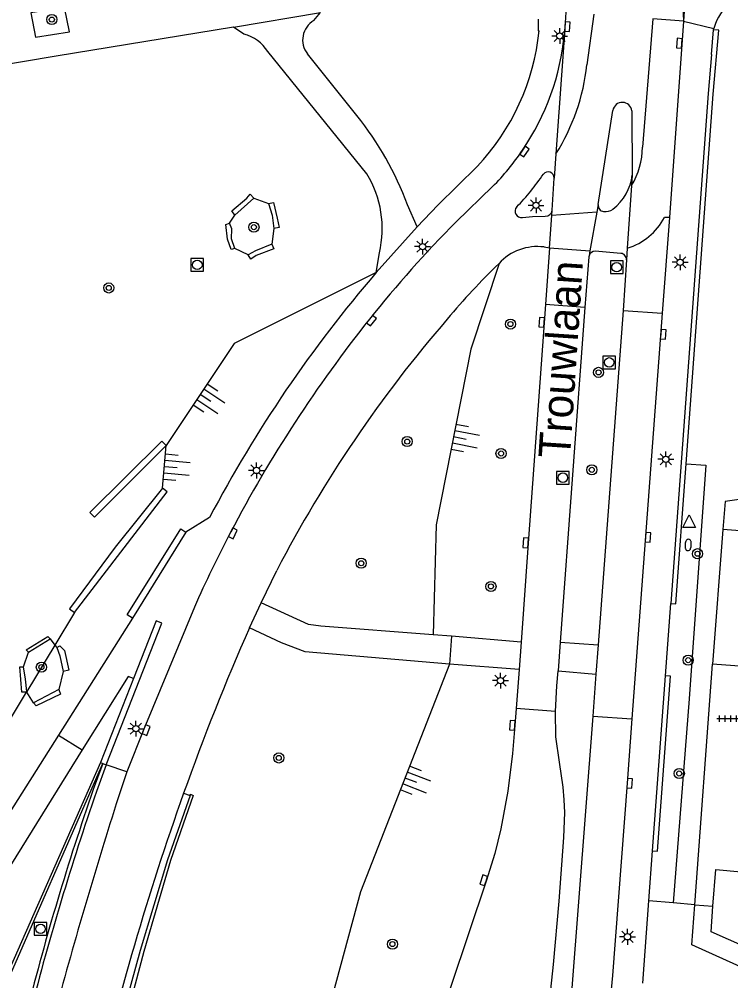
# Model space of a CAD drawing. Extents: x 132994 to 136000, y 393499 to 395512.
# Drawn here: x 133471.6 to 133527.8, y 395093.6 to 395169.6 of the extents above; entities that cross this region are included whole.
import ezdxf

# ---------------------------------------------------------------- set-up
doc = ezdxf.new("R2010")
doc.units = 0
for name, color, linetype in [('gg-afsc-hekwerk', 7, 'Continuous'), ('gg-afsc-muur', 7, 'Continuous'), ('gg-anno-openbare ruimte label', 7, 'Continuous'), ('gg-bbg-hoofdgebouw', 7, 'Continuous'), ('gg-knt-BGT kruinlijn', 7, 'Continuous'), ('gg-knt-verharding', 7, 'Continuous'), ('gg-knt-verharding nz', 7, 'Continuous'), ('gg-kwrk-keermuur', 7, 'Continuous'), ('gt-grn-groengrens', 7, 'Continuous'), ('gt-grn-weggrens', 7, 'Continuous'), ('gt-symb-boom', 7, 'Continuous'), ('gt-symb-brandkraan', 7, 'Continuous'), ('gt-symb-kolk', 7, 'Continuous'), ('gt-symb-lichtmast', 7, 'Continuous'), ('gt-symb-rioolschacht', 7, 'Continuous'), ('gt-symb-talud symbool', 7, 'Continuous'), ('gt-symb-tegel verharding', 7, 'Continuous'), ('gt-symb-waterafsluiter', 7, 'Continuous')]:
    doc.layers.add(name, color=color, linetype=linetype)

# ---------------------------------------------------------------- blocks, each defined once
blk = doc.blocks.new('gt0-TEG1')
at = {"layer": 'gt-symb-tegel verharding'}
for p, q in [((-1.125, 0), (1.125, 0)), ((-0.9, -0.25), (-0.9, 0.25)), ((-0.45, -0.25), (-0.45, 0.25)), ((0, -0.25), (0, 0.25)), ((0.45, -0.25), (0.45, 0.25)), ((0.9, -0.25), (0.9, 0.25))]:
    blk.add_line(p, q, dxfattribs=at)
blk = doc.blocks.new('gt0-BOOM')
at = {"layer": 'gt-symb-boom'}
for radius in [0.4, 0.2]:
    blk.add_circle((0, 0), radius, dxfattribs=at)
blk = doc.blocks.new('gt0-KOLK')
at = {"layer": 'gt-symb-kolk'}
blk.add_lwpolyline([(0, 0), (0.375, 0), (0.375, 0.4), (-0.375, 0.4), (-0.375, 0), (0, 0)], dxfattribs=at)
blk = doc.blocks.new('gt0-RS')
at = {"layer": 'gt-symb-rioolschacht'}
blk.add_lwpolyline([(-0.5, -0.5), (0.5, -0.5), (0.5, 0.5), (-0.5, 0.5)], close=True, dxfattribs=at)
blk.add_circle((0, 0), 0.375, dxfattribs=at)
blk = doc.blocks.new('gt0-TALUD_1')
at = {"layer": 'gt-symb-talud symbool'}
for p, q in [((-1, -1), (-1, 0)), ((-0.5, -2), (-0.5, 0)), ((0, -1), (0, 0)), ((0.5, -2), (0.5, 0)), ((1, -1), (1, 0))]:
    blk.add_line(p, q, dxfattribs=at)
blk = doc.blocks.new('gt0-LMAST')
at = {"layer": 'gt-symb-lichtmast'}
for p, q in [((-0.182, 0.173), (-0.447, 0.438)), ((-0.005, 0.246), (-0.005, 0.621)), ((0.172, 0.173), (0.437, 0.438)), ((-0.255, -0.004), (-0.63, -0.004)), ((-0.182, -0.181), (-0.447, -0.446)), ((-0.005, -0.254), (-0.005, -0.629)), ((0.437, -0.446), (0.172, -0.181)), ((0.245, -0.004), (0.62, -0.004))]:
    blk.add_line(p, q, dxfattribs=at)
blk.add_circle((-0.005, -0.004), 0.25, dxfattribs=at)
blk = doc.blocks.new('gt0-BR')
at = {"layer": 'gt-symb-brandkraan'}
for centre, radius, start, end in [((-0.244, 0), 0.206, 107.56694, 252.43307), ((0.599, -2.664), 3, 106.89205, 107.56694), ((0, -0.691), 0.938, 73.10799, 106.89205), ((-0.599, -2.664), 3, 72.43309, 73.10799), ((0.244, 0), 0.206, 287.56695, 72.43309), ((0.599, 2.664), 3, 252.43307, 253.10797), ((0, 0.691), 0.938, 253.10797, 286.89206), ((-0.599, 2.664), 3, 286.89206, 287.56695)]:
    blk.add_arc(centre, radius, start, end, dxfattribs=at)
blk = doc.blocks.new('gt0-WAFSL')
at = {"layer": 'gt-symb-waterafsluiter'}
for p, q in [((-0.5, -0.333), (0, 0.667)), ((0, 0.667), (0.5, -0.333)), ((0.5, -0.333), (-0.5, -0.333))]:
    blk.add_line(p, q, dxfattribs=at)

msp = doc.modelspace()

# ---------------------------------------------------------------- linework, layer by layer
at = {"layer": 'gg-afsc-hekwerk'}
msp.add_line((133530.692, 395131.982), (133527.322, 395131.494), dxfattribs=at)
at = {"layer": 'gg-afsc-muur'}
for p, q in [((133527.322, 395131.494), (133527.152, 395129.276)), ((133484.758, 395129.076), (133480.535, 395122.279)), ((133527.152, 395129.276), (133526.338, 395118.66)), ((133524.938, 395099.652), (133526.338, 395118.66)), ((133480.622, 395117.521), (133478.013, 395110.885)), ((133478.013, 395110.885), (133478.203, 395110.81)), ((133478.203, 395110.81), (133478.464, 395110.707)), ((133524.938, 395099.652), (133526.368, 395099.532))]:
    msp.add_line(p, q, dxfattribs=at)
for points in [[(133483.211, 395135.917), (133477.536, 395130.271), (133477.188, 395130.616), (133482.863, 395136.262), (133483.211, 395135.917)], [(133482.916, 395132.555), (133479.18, 395127.895), (133475.569, 395123.008), (133475.954, 395122.724)], [(133480.535, 395122.279), (133480.133, 395122.534), (133484.356, 395129.331), (133484.758, 395129.076)], [(133478.464, 395110.707), (133482.86, 395121.887), (133482.409, 395122.065), (133480.622, 395117.521)]]:
    msp.add_lwpolyline(points, dxfattribs=at)
at = {"layer": 'gg-bbg-hoofdgebouw'}
for points in [[(133526.368, 395099.532), (133526.58, 395102.42), (133528.6, 395102.24), (133529.63, 395116.43), (133533.786, 395116.138)], [(133538.77, 395091.95), (133526.22, 395097.51), (133526.368, 395099.532)]]:
    msp.add_lwpolyline(points, dxfattribs=at)
at = {"layer": 'gg-knt-BGT kruinlijn'}
for p, q in [((133482.916, 395132.555), (133483.211, 395135.917)), ((133475.954, 395122.724), (133474.407, 395120.162)), ((133474.407, 395120.162), (133472.197, 395116.5)), ((133472.204, 395116.438), (133472.16, 395116.439)), ((133472.197, 395116.5), (133472.204, 395116.438))]:
    msp.add_line(p, q, dxfattribs=at)
for points in [[(133509.479, 395150.303), (133507.264, 395143.536), (133504.515, 395129.648), (133504.275, 395120.963)], [(133499.784, 395149.572), (133488.564, 395143.964), (133483.211, 395135.917)], [(133475.954, 395122.724), (133483.292, 395132.253), (133482.916, 395132.555)], [(133505.574, 395118.655), (133498.54, 395100.658), (133492.793, 395079.374), (133489.85, 395071.522), (133488.072, 395068.971), (133485.06, 395066.331), (133480.789, 395064.556), (133476.904, 395063.442)], [(133472.16, 395116.439), (133470.484, 395113.662), (133467.415, 395105.589)]]:
    msp.add_lwpolyline(points, dxfattribs=at)
at = {"layer": 'gg-knt-verharding'}
for p, q in [((133488.515, 395168.961), (133495.383, 395170.125)), ((133494.856, 395169.475), (133495.383, 395170.125)), ((133514.763, 395170.153), (133514.634, 395168.447)), ((133524.038, 395169.426), (133521.631, 395169.613)), ((133524.038, 395169.426), (133522.923, 395153.917)), ((133489.344, 395168.402), (133488.515, 395168.961)), ((133526.256, 395166.81), (133526.418, 395168.746)), ((133526.418, 395168.746), (133526.428, 395168.863)), ((133499.047, 395157.368), (133491.219, 395167.039)), ((133498.253, 395161.975), (133494.359, 395166.86)), ((133517.315, 395154.953), (133518.465, 395162.382)), ((133519.967, 395162.347), (133519.997, 395157.278)), ((133513.667, 395154.493), (133513.836, 395157.036)), ((133508.97, 395156.364), (133506.085, 395153.592)), ((133503.007, 395153.178), (133502.245, 395154.924)), ((133522.923, 395153.917), (133522.36, 395146.363)), ((133503.007, 395153.178), (133499.784, 395149.572)), ((133499.784, 395149.572), (133500.03, 395151.144)), ((133513.029, 395151.598), (133513.462, 395151.537)), ((133513.462, 395151.537), (133513.14, 395147.051)), ((133519.101, 395151.089), (133517.075, 395151.259)), ((133519.533, 395150.595), (133519.269, 395146.594)), ((133516.255, 395146.828), (133514.309, 395120.387)), ((133519.269, 395146.594), (133517.301, 395120.171)), ((133522.36, 395146.363), (133519.969, 395114.324)), ((133486.634, 395130.24), (133484.758, 395129.076)), ((133530.49, 395129.021), (133527.152, 395129.276)), ((133490.699, 395123.48), (133491.945, 395126.059)), ((133489.786, 395121.525), (133490.699, 395123.48)), ((133522.609, 395117.726), (133523.03, 395123.449)), ((133480.535, 395122.279), (133474.702, 395113.047)), ((133505.734, 395120.851), (133504.275, 395120.963)), ((133505.734, 395120.851), (133505.574, 395118.655)), ((133511.214, 395120.395), (133505.734, 395120.851)), ((133511.214, 395120.395), (133511.058, 395118.23)), ((133514.309, 395120.387), (133514.142, 395118.123)), ((133514.309, 395120.387), (133517.301, 395120.171)), ((133517.301, 395120.171), (133517.125, 395117.863)), ((133511.058, 395118.23), (133505.574, 395118.655)), ((133511.058, 395118.23), (133510.829, 395115.154)), ((133533.92, 395118.041), (133526.338, 395118.66)), ((133514.142, 395118.123), (133517.125, 395117.863)), ((133517.125, 395117.863), (133516.873, 395114.555)), ((133521.592, 395103.918), (133522.609, 395117.726)), ((133474.702, 395113.047), (133476.585, 395111.871)), ((133480.105, 395110.144), (133478.464, 395110.707)), ((133484.579, 395108.449), (133485.093, 395108.269)), ((133521.3, 395099.957), (133521.592, 395103.918)), ((133520.821, 395093.458), (133521.3, 395099.957)), ((133523.222, 395099.796), (133521.3, 395099.957)), ((133524.938, 395099.652), (133523.222, 395099.796))]:
    msp.add_line(p, q, dxfattribs=at)
for points in [[(133472.898, 395168.166), (133475.569, 395168.582), (133475.19, 395170.512), (133472.519, 395170.096), (133472.898, 395168.166)], [(133512.577, 395169.586), (133512.578, 395168.667), (133512.637, 395168.664)], [(133488.515, 395168.961), (133474.524, 395166.659), (133460.407, 395164.299), (133432.288, 395159.851)], [(133526.256, 395166.81), (133525.995, 395163.708), (133523.03, 395123.449)], [(133507.752, 395157.952), (133504.652, 395154.906), (133503.007, 395153.178)], [(133511.333, 395153.936), (133512.13, 395153.997), (133513.129, 395154.044)], [(133516.586, 395150.895), (133516.574, 395150.825), (133516.255, 395146.828)], [(133513.14, 395147.051), (133511.785, 395128.215), (133511.214, 395120.395)], [(133485.427, 395123.146), (133481.434, 395113.519), (133480.105, 395110.144)], [(133504.275, 395120.963), (133495.411, 395121.647), (133494.434, 395121.784), (133490.699, 395123.48)], [(133505.574, 395118.655), (133494.181, 395119.633), (133492.316, 395120.338), (133489.786, 395121.525)], [(133480.622, 395117.521), (133480.211, 395117.682), (133476.585, 395111.871)], [(133513.942, 395114.922), (133514.042, 395116.929), (133514.142, 395118.123)], [(133510.829, 395115.154), (133510.728, 395113.805), (133510.532, 395111.596), (133510.18, 395108.612), (133509.628, 395105.631), (133509.154, 395103.687), (133508.459, 395101.521), (133502.911, 395084.944), (133496.864, 395066.169)], [(133507.225, 395067.063), (133508.311, 395071.553), (133509.369, 395075.422), (133510.459, 395079.273), (133511.423, 395083.165), (133512.37, 395087.048), (133513.012, 395089.982), (133513.571, 395092.95), (133513.788, 395094.934), (133514.23, 395099.943), (133514.592, 395104.956), (133514.667, 395106.923), (133514.63, 395107.939), (133514.535, 395108.937), (133514.244, 395110.908), (133513.974, 395112.903), (133513.942, 395114.922)], [(133516.873, 395114.555), (133515.206, 395092.717), (133514.894, 395090.751), (133513.644, 395084.847), (133513.176, 395082.897), (133512.83, 395080.926), (133512.7, 395079.927), (133512.452, 395076.935), (133512.265, 395072.941), (133512.167, 395069.923), (133512.124, 395066.789)], [(133519.969, 395114.324), (133519.59, 395109.248), (133518.445, 395094.048), (133518.324, 395092.946)], [(133474.702, 395113.047), (133468.877, 395103.877), (133462.951, 395093.844)], [(133476.585, 395111.871), (133470.981, 395102.89), (133463.787, 395091.572)]]:
    msp.add_lwpolyline(points, dxfattribs=at)
for centre, radius, start, end in [((133531.635, 395169.237), 7.599, 83.18957, 178.57808), ((133530.171, 395167.828), 3.883, 89.75898, 164.53967), ((133495.729, 395167.954), 1.754, 119.86764, 218.61008), ((133488.601, 395165.409), 3.084, 31.90698, 76.06372), ((133494.416, 395170.503), 18.313, 316.7353, 354.23582), ((133495.297, 395170.199), 19.417, 325.64975, 354.82349), ((133519.214, 395162.263), 0.758, 6.34586, 170.98438), ((133478.878, 395146.35), 24.89, 20.14915, 38.88453), ((133495.21, 395170.033), 19.396, 315.18914, 326.19738), ((133492.056, 395153.074), 8.205, 346.39331, 31.55667), ((133495.875, 395169.064), 20.728, 316.38862, 325.60392), ((133513.353, 395157.048), 0.483, 358.58192, 140.70214), ((133516.006, 395157.77), 4.021, 307.87898, 352.97233), ((133511.234, 395154.419), 0.493, 135.3637, 281.56663), ((133517.785, 395154.874), 0.476, 170.4386, 264.25665), ((133513.172, 395154.539), 0.497, 265.04378, 354.65111), ((133517.868, 395155.395), 1.004, 262.52124, 307.22559), ((133574.031, 395086.39), 95.565, 135.31539, 141.48232), ((133512.506, 395147.517), 4.114, 82.70278, 137.38002), ((133517.056, 395150.773), 0.486, 87.80904, 165.51721), ((133519.071, 395150.626), 0.464, 356.10689, 86.2321), ((133550.02, 395108.624), 58.144, 134.20708, 140.13388), ((133578.452, 395081.922), 103.756, 139.30638, 152.24503), ((133581.217, 395080.523), 104.841, 141.41933, 152.41408), ((133582.529, 395079.124), 102.022, 139.12042, 152.60951), ((133571.676, 395085.082), 94.275, 152.18496, 156.1872), ((133658.82, 395046.639), 184.879, 156.10558, 160.46849), ((133676.407, 395039.734), 203.763, 160.29195, 167.38386)]:
    msp.add_arc(centre, radius, start, end, dxfattribs=at)
at = {"layer": 'gg-knt-verharding nz'}
for p, q in [((133523.121, 395189.347), (133524.038, 395169.426)), ((133516.966, 395169.973), (133516.411, 395165.986)), ((133521.631, 395169.613), (133520.796, 395159.493)), ((133514.634, 395168.447), (133513.97, 395158.957)), ((133513.97, 395158.957), (133513.836, 395157.036)), ((133519.997, 395157.278), (133519.939, 395156.45)), ((133519.939, 395156.45), (133519.596, 395151.504)), ((133517.315, 395154.953), (133517.205, 395154.343)), ((133513.462, 395151.537), (133513.639, 395154.081)), ((133513.639, 395154.081), (133513.667, 395154.493)), ((133517.205, 395154.343), (133513.639, 395154.081)), ((133517.205, 395154.343), (133516.659, 395151.299)), ((133522.923, 395153.917), (133522.544, 395153.929)), ((133513.462, 395151.537), (133516.659, 395151.299)), ((133516.659, 395151.299), (133516.586, 395150.895)), ((133519.596, 395151.504), (133519.533, 395150.595)), ((133516.255, 395146.828), (133513.14, 395147.051)), ((133519.269, 395146.594), (133522.36, 395146.363)), ((133480.105, 395110.144), (133479.264, 395107.609))]:
    msp.add_line(p, q, dxfattribs=at)
for centre, radius, start, end in [((133500.171, 395167.687), 16.329, 327.67909, 354.01918), ((133514.901, 395159.511), 5.895, 328.71869, 359.82369), ((133518.138, 395156.28), 4.994, 286.97024, 331.91061), ((133851.943, 394989.057), 391.081, 162.35379, 164.9221)]:
    msp.add_arc(centre, radius, start, end, dxfattribs=at)
at = {"layer": 'gg-kwrk-keermuur'}
for p, q in [((133478.203, 395110.81), (133477.446, 395108.737)), ((133478.464, 395110.707), (133477.692, 395108.594))]:
    msp.add_line(p, q, dxfattribs=at)
for points in [[(133478.013, 395110.885), (133469.817, 395092.296), (133468.269, 395085.963), (133466.709, 395078.353), (133465.639, 395072.237), (133465.383, 395070.335), (133465.603, 395070.311), (133465.893, 395072.204), (133466.926, 395078.307), (133468.499, 395085.91), (133470.049, 395092.204), (133478.203, 395110.81)], [(133485.093, 395108.269), (133485.127, 395108.372), (133485.347, 395108.279), (133483.541, 395103.132), (133481.437, 395095.951), (133479.725, 395089.512), (133478.484, 395084.036), (133477.637, 395079.93), (133476.673, 395074.423), (133475.856, 395068.884), (133475.478, 395063.54)], [(133485.093, 395108.269), (133483.305, 395103.197), (133481.141, 395096.027), (133479.384, 395089.601), (133478.11, 395084.117), (133477.234, 395080.017), (133476.223, 395074.503), (133475.354, 395068.95), (133474.777, 395064.598), (133474.652, 395063.597)]]:
    msp.add_lwpolyline(points, dxfattribs=at)
for centre, radius, start, end in [((133673.858, 395040.52), 207.922, 160.84713, 165.87298), ((133694.716, 395034.092), 229.455, 161.05306, 165.58474)]:
    msp.add_arc(centre, radius, start, end, dxfattribs=at)
at = {"layer": 'gt-grn-groengrens'}
for p, q in [((133488.633, 395154.121), (133490.131, 395155.441)), ((133490.131, 395155.441), (133491.293, 395155.022)), ((133488.2, 395153.485), (133488.633, 395154.121)), ((133491.7, 395153.061), (133491.55, 395151.831)), ((133489.677, 395150.987), (133488.626, 395151.485)), ((133472.326, 395119.593), (133474.041, 395120.639)), ((133474.041, 395120.639), (133474.407, 395120.162)), ((133474.407, 395120.162), (133474.56, 395119.963)), ((133471.94, 395118.44), (133472.326, 395119.593)), ((133475.08, 395118.063), (133474.738, 395116.637)), ((133472.74, 395115.605), (133472.204, 395116.438)), ((133474.738, 395116.637), (133472.74, 395115.605))]:
    msp.add_line(p, q, dxfattribs=at)
for points in [[(133524.244, 395134.479), (133526.394, 395163.677), (133526.817, 395168.713), (133526.418, 395168.746)], [(133488.633, 395154.121), (133488.376, 395154.463), (133489.561, 395155.454), (133489.822, 395155.782), (133490.131, 395155.441)], [(133491.293, 395155.022), (133491.663, 395155.118), (133491.959, 395153.862), (133492.112, 395153.139), (133491.7, 395153.061)], [(133491.293, 395155.022), (133491.562, 395154.106), (133491.7, 395153.061)], [(133488.626, 395151.485), (133488.325, 395151.408), (133488.049, 395152.226), (133487.912, 395153.38), (133488.2, 395153.485)], [(133488.626, 395151.485), (133488.354, 395152.235), (133488.387, 395153.036), (133488.2, 395153.485)], [(133491.55, 395151.831), (133491.694, 395151.456), (133490.304, 395150.914), (133489.891, 395150.642), (133489.677, 395150.987)], [(133491.55, 395151.831), (133490.251, 395151.297), (133489.677, 395150.987)], [(133523.03, 395123.449), (133523.429, 395123.42), (133524.244, 395134.479)], [(133524.244, 395134.479), (133525.81, 395134.367), (133524.487, 395115.92), (133523.222, 395099.796)], [(133472.326, 395119.593), (133472.144, 395119.776), (133473.874, 395120.834), (133474.041, 395120.639)], [(133474.56, 395119.963), (133474.797, 395120.085), (133475.181, 395119.734), (133475.527, 395118.174), (133475.08, 395118.063)], [(133474.56, 395119.963), (133474.816, 395119.307), (133475.08, 395118.063)], [(133472.16, 395116.439), (133471.805, 395116.449), (133471.661, 395118.438), (133471.94, 395118.44)], [(133472.197, 395116.5), (133472.094, 395117.451), (133471.94, 395118.44)], [(133521.592, 395103.918), (133521.991, 395103.889), (133523.008, 395117.697), (133522.609, 395117.726)], [(133474.738, 395116.637), (133474.87, 395116.285), (133472.948, 395115.347), (133472.74, 395115.605)], [(133538.77, 395091.95), (133538.1, 395090.437), (133524.704, 395096.48), (133524.938, 395099.652)]]:
    msp.add_lwpolyline(points, dxfattribs=at)
at = {"layer": 'gt-grn-weggrens'}
for p, q in [((133524.038, 395169.426), (133526.428, 395168.863)), ((133513.942, 395114.922), (133510.829, 395115.154)), ((133516.873, 395114.555), (133519.969, 395114.324))]:
    msp.add_line(p, q, dxfattribs=at)

# ---------------------------------------------------------------- block references
at = {"layer": 'gt-symb-boom'}
for p in [(133474.179, 395169.559), (133490.132, 395153.162), (133478.67, 395148.363), (133510.379, 395145.509), (133517.338, 395141.696), (133502.231, 395136.23), (133509.636, 395135.286), (133516.8, 395133.996), (133498.601, 395126.62), (133508.843, 395124.789), (133473.353, 395118.416), (133492.092, 395111.242), (133501.065, 395096.538)]:
    msp.add_blockref('gt0-BOOM', p, dxfattribs=at)
at = {"layer": 'gt-symb-boom', "rotation": -146.83440068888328}
for p in [(133525.149, 395127.373), (133524.409, 395118.965), (133523.709, 395110.012)]:
    msp.add_blockref('gt0-BOOM', p, dxfattribs=at)
at = {"layer": 'gt-symb-brandkraan', "rotation": 85.75513794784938}
msp.add_blockref('gt0-BR', (133524.411, 395128.064), dxfattribs=at)
at = {"layer": 'gt-symb-kolk'}
for p, rotation in [((133514.679, 395169.018), -94.45873720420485), ((133523.912, 395167.675), 85.88103762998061), ((133511.327, 395159.243), -124.46446914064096), ((133499.259, 395145.904), -128.45816988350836), ((133513.039, 395145.637), 85.90518415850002), ((133522.238, 395144.717), -94.25696254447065), ((133488.294, 395129.073), -116.8248942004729), ((133521.043, 395128.677), -94.27305827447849), ((133511.785, 395128.215), 85.88103762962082), ((133481.434, 395113.519), -111.49119525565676), ((133510.728, 395113.805), 85.74303745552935), ((133519.59, 395109.248), -94.30524770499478), ((133508.459, 395101.521), 72.19537885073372)]:
    msp.add_blockref('gt0-KOLK', p, dxfattribs=dict(at, rotation=rotation))
at = {"layer": 'gt-symb-lichtmast'}
for p in [(133514.273, 395168.264), (133512.407, 395154.885), (133503.449, 395151.632), (133523.778, 395150.393), (133522.65, 395134.831), (133490.339, 395133.954), (133509.596, 395117.351), (133480.82, 395113.554), (133519.622, 395097.122)]:
    msp.add_blockref('gt0-LMAST', p, dxfattribs=at)
at = {"layer": 'gt-symb-rioolschacht'}
for p in [(133485.66, 395150.185), (133518.765, 395150), (133518.18, 395142.484), (133514.52, 395133.377), (133473.29, 395097.743)]:
    msp.add_blockref('gt0-RS', p, dxfattribs=at)
at = {"layer": 'gt-symb-talud symbool'}
for p, xscale, yscale, rotation in [((133485.888, 395139.94), 1.0001299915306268, 1.0001299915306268, 56.50059992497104), ((133505.89, 395136.592), 1.0002119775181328, 1.000211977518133, 79.04956573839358), ((133483.063, 395134.236), 1.0000579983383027, 1.0000579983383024, 84.83669318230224), ((133502.057, 395109.657), 1.0004049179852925, 1.0004049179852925, 68.847354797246)]:
    msp.add_blockref('gt0-TALUD_1', p, dxfattribs=dict(at, xscale=xscale, yscale=yscale, rotation=rotation))
at = {"layer": 'gt-symb-tegel verharding'}
msp.add_blockref('gt0-TEG1', (133527.785, 395114.355), dxfattribs=at)
at = {"layer": 'gt-symb-waterafsluiter'}
msp.add_blockref('gt0-WAFSL', (133524.477, 395129.778), dxfattribs=at)

# ---------------------------------------------------------------- texts
at = {"layer": 'gg-anno-openbare ruimte label'}
msp.add_text('Trouwlaan', height=2.5, rotation=86.2, dxfattribs=at).set_placement((133515.076, 395134.852))

doc.saveas('drawing.dxf')
